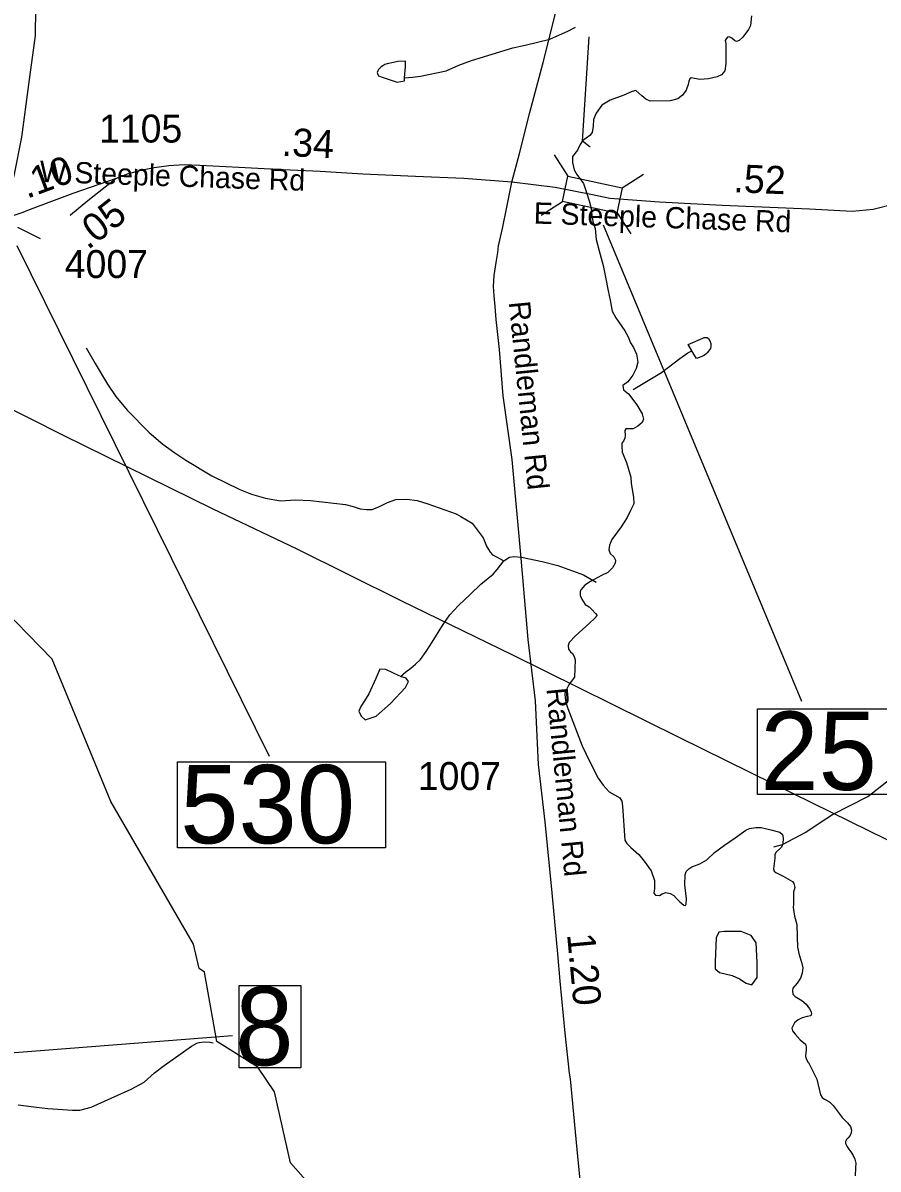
# Model space of a CAD drawing. Extents: x 1662474 to 1856135, y 779280 to 917889.
# Drawn here: x 1757243 to 1761064, y 798611 to 803732 of the extents above; entities that cross this region are included whole.
import ezdxf

# ---------------------------------------------------------------- set-up
doc = ezdxf.new("R2010")
doc.units = 0
for name, color, linetype in [('Exist Hydrographic Creek Single Shore', 7, 'Continuous'), ('Exist Hydrographic Misc Water Feature', 7, 'Continuous'), ('Exist Hydrographic Pond Under 1500 Sq Ft', 7, 'Continuous'), ('Exist Road Primary Interstate Divided Center Attributed', 7, 'Continuous'), ('Exist Road Primary US Structure Standard Bridge Number Label', 7, 'Continuous'), ('Exist Road Secondary Mileage Hundredths English Label', 7, 'Continuous'), ('Exist Road Secondary Mileage Tenths English Label', 7, 'Continuous'), ('Exist Road Secondary Structure Standard Bridge CELL', 7, 'Continuous'), ('Exist Road Secondary Structure Standard Bridge Number Label', 7, 'Continuous'), ('Exist Road Secondary Type 51 Attributed', 7, 'Continuous'), ('Exist Road Secondary Type 51 Label', 7, 'Continuous'), ('Exist Road Secondary Type 51 Number Label', 7, 'Continuous'), ('Exist Utilities Electrical Transmission Line', 7, 'Continuous')]:
    doc.layers.add(name, color=color, linetype=linetype)

msp = doc.modelspace()

# ---------------------------------------------------------------- linework, layer by layer
at = {"layer": 'Exist Hydrographic Creek Single Shore'}
for points in [[(1760498.5, 803764.2), (1760494.1, 803720.9), (1760484.9, 803701.8), (1760459.2, 803668.4), (1760443.1, 803652.9), (1760431.4, 803648.4), (1760422.1, 803652.7), (1760410.1, 803663.7), (1760399.1, 803668.9), (1760391.2, 803667.9), (1760385.1, 803661.1), (1760380.5, 803652.7), (1760383.4, 803639.8), (1760383.9, 803550.1), (1760379.9, 803518), (1760364.1, 803499.4), (1760345.5, 803491.5), (1760306.8, 803482.1), (1760267.1, 803479.4), (1760228.8, 803486.8), (1760222.2, 803482.1), (1760218.8, 803471.6), (1760215.6, 803457.1), (1760206.5, 803431.7), (1760190.4, 803408.6), (1760169.8, 803392.6), (1760135.6, 803383.1), (1760045.9, 803382.1), (1760026.4, 803390.4), (1760008.2, 803405.9), (1759981.2, 803429.6), (1759965.8, 803425.6), (1759928.5, 803408.3), (1759866.5, 803387.1), (1759830.1, 803363.9), (1759804.4, 803328), (1759792.5, 803299.6), (1759791.2, 803270.5), (1759786, 803242.2), (1759776, 803228.8), (1759744, 803205.4), (1759732.4, 803188.6), (1759721.1, 803163.7), (1759699.1, 803134.8), (1759699.4, 803108.8), (1759705.6, 803075), (1759718.2, 803054.8), (1759748.1, 803013.8), (1759761.6, 802973.7), (1759773.9, 802937.2), (1759782, 802902.6), (1759784.6, 802872.6), (1759790.1, 802844.2), (1759800.4, 802813.6), (1759805.1, 802763.7), (1759818.2, 802713.6), (1759836.1, 802648.2), (1759846.6, 802595.2), (1759858.1, 802534.3), (1759867.1, 802492.6), (1759876.2, 802443.8), (1759891.8, 802413.6), (1759933, 802356.4), (1759948.1, 802329.6), (1759958.1, 802301.8), (1759971.2, 802281), (1759984.6, 802251.9), (1759990.1, 802215.4), (1759983.9, 802187.1), (1759968.6, 802157.7), (1759945.5, 802128.2), (1759923.8, 802111.5), (1759927.1, 802092.8), (1759949, 802075.2), (1759986.5, 802024.9), (1760010.4, 801985.5), (1760015.9, 801961.1), (1760009.4, 801945.9), (1759991.2, 801930.6), (1759970, 801918.8), (1759937.6, 801918.8)], [(1759937.6, 801918.8), (1759932.8, 801910.7), (1759934.5, 801888.1), (1759933.2, 801876.6), (1759927.1, 801862.4), (1759918.5, 801853.5), (1759918.8, 801838.8), (1759919.9, 801814.4), (1759940.2, 801767.6), (1759958.6, 801701.5), (1759960.8, 801673.2), (1759971.2, 801612.6), (1759972.4, 801583.4), (1759957.4, 801553.8), (1759942.4, 801521.4), (1759915.9, 801480.5), (1759875, 801423.1), (1759864.5, 801398.4), (1759861, 801377.6), (1759866.5, 801361.4), (1759884.1, 801345.9), (1759891.5, 801331.9), (1759889.6, 801317.8), (1759877.6, 801296.8), (1759856.6, 801276.1), (1759828.8, 801262.1), (1759778.6, 801236.4), (1759753.4, 801218.9), (1759735.4, 801198.9), (1759732.4, 801190.5), (1759733, 801173.4), (1759740.6, 801156.6), (1759756, 801133.6), (1759772.9, 801122.5), (1759785.2, 801111), (1759801.8, 801092.9), (1759808.2, 801083.7), (1759796.8, 801071.1), (1759775.2, 801050.1), (1759712.5, 800993.6), (1759683.1, 800962.7), (1759680, 800949.6), (1759681.5, 800933.6), (1759689.4, 800921.8), (1759699.4, 800914.1), (1759706.1, 800901.2), (1759710.6, 800885.5), (1759707, 800808.6), (1759696.8, 800795.2), (1759681.8, 800774.2), (1759671.2, 800753.5), (1759665.2, 800735.4), (1759665.8, 800713.3), (1759669.8, 800690.8), (1759677.6, 800667.9), (1759741.6, 800502.1), (1759778.1, 800427.2), (1759813.5, 800356.7), (1759835.6, 800325.4), (1759863.1, 800295.8), (1759910.9, 800269.5), (1759919.2, 800254.3), (1759922.2, 800232.2), (1759931.9, 800080), (1759941.1, 800065.1), (1759959.8, 800046.9), (1759994.4, 800016.5), (1760019, 799985.8), (1760049.8, 799943.2), (1760065, 799900), (1760065, 799864.8), (1760062.6, 799843.8), (1760069.8, 799833.8), (1760086.8, 799832.8), (1760098.9, 799840.6), (1760116.4, 799845.9), (1760135.6, 799842.5), (1760150.8, 799833.3), (1760164.1, 799819.7), (1760178.9, 799804.2), (1760196, 799789.2), (1760203, 799787.6), (1760206.1, 799795), (1760208.2, 799818.4), (1760200.9, 799880.6), (1760202.2, 799924.9), (1760206.1, 799940.1), (1760217.8, 799952.4), (1760232.6, 799960.9), (1760267.4, 799974.2), (1760299.4, 799992.9), (1760333.8, 800025.4), (1760378.1, 800057.2), (1760425.4, 800090.5), (1760473.1, 800125.4), (1760489.1, 800132), (1760517.2, 800136.7), (1760542.1, 800136.2), (1760567.6, 800130.9), (1760584.4, 800125.9)], [(1760584.4, 800125.9), (1760625.4, 800115.4), (1760636.6, 800106), (1760640.5, 800089.2), (1760637.9, 800063.8), (1760633.2, 800048.8), (1760608.2, 800027.2), (1760602.2, 800016), (1760602.2, 799999.7), (1760597, 799951.9), (1760599.6, 799941.7), (1760607.5, 799935.1), (1760639.2, 799918.9), (1760681.5, 799895.2), (1760687.5, 799886.1), (1760691.5, 799868.2), (1760686.2, 799847.2), (1760685.4, 799793.9), (1760685.1, 799779), (1760690.1, 799741.2), (1760700.6, 799702.9), (1760702, 799647.8), (1760704.6, 799601.6), (1760711.1, 799567.4), (1760721.4, 799534.6), (1760727.1, 799509.4), (1760725.1, 799485.8), (1760717.2, 799463.2), (1760702, 799440.7), (1760682.5, 799419.4), (1760681, 799407.9), (1760682.8, 799392.1), (1760692.8, 799381.4), (1760723.8, 799364), (1760742.9, 799347.2), (1760758.1, 799327), (1760764.8, 799312.9), (1760766.5, 799303.7), (1760763.9, 799295), (1760747.4, 799291.9), (1760724.2, 799286.6), (1760706.8, 799276.9), (1760690.1, 799264), (1760684.1, 799252.8), (1760678.9, 799240.7), (1760681, 799228.3), (1760693.2, 799213.4), (1760715.9, 799187.6), (1760739, 799168.5), (1760743.1, 799157.2), (1760742.1, 799142.8), (1760739, 799116), (1760741.9, 799105.5), (1760751.6, 799087.1), (1760752.9, 799086.6), (1760780.5, 799033.1), (1760791, 799011.8), (1760795.4, 798993.7), (1760807, 798942.5), (1760814, 798930.9), (1760824, 798923.6), (1760839.5, 798915.8), (1760848.4, 798910.2), (1760863.1, 798895.2), (1760876.8, 798876.9), (1760903.2, 798840.9), (1760927.6, 798816.8), (1760940.8, 798800.2), (1760945.5, 798784.2), (1760943.8, 798771.9), (1760939, 798760.6), (1760929.5, 798748.8), (1760922.4, 798742.5), (1760919, 798733.6), (1760917.8, 798725.2), (1760924.2, 798712.3), (1760933.8, 798700), (1760942.9, 798688.2), (1760953.4, 798671.6), (1760960, 798654.9), (1760963.9, 798637), (1760962.9, 798616.2), (1760962.1, 798579.8)]]:
    msp.add_lwpolyline(points, dxfattribs=at)
at = {"layer": 'Exist Hydrographic Misc Water Feature'}
for points in [[(1758948.3, 803487.1), (1758984.3, 803488.7), (1759020.2, 803494.4), (1759134.4, 803517.6), (1759190.8, 803543), (1759247, 803564.6), (1759431.4, 803621.1), (1759487.5, 803632.7), (1759597.9, 803659.8), (1759680.1, 803697.1), (1759712.3, 803712.9)], [(1759777.1, 803177.2), (1759744.1, 803204.1), (1759773, 803669.7)], [(1757526, 802280.4), (1757565.4, 802210), (1757620.5, 802117.6), (1757658.3, 802063.3), (1757709.5, 802000.8), (1757806.9, 801902), (1757868.4, 801849.5), (1757922.2, 801811), (1757971.8, 801778.6), (1758087.4, 801707.6), (1758212.9, 801646.6), (1758264.8, 801626.2), (1758326.7, 801607.6), (1758394.6, 801597.1), (1758460.6, 801600.6), (1758528.7, 801598), (1758684.6, 801580.7), (1758718.4, 801570.4), (1758750.4, 801560.2), (1758778.3, 801557.9), (1758804.3, 801557.7), (1758836.5, 801571.5), (1758872.6, 801589.2), (1758908.7, 801602.9), (1758958.7, 801604.4), (1759004.8, 801598.1), (1759052.6, 801583.7), (1759178.3, 801538.6), (1759200.1, 801526.4), (1759249.9, 801496), (1759299.5, 801431.6), (1759315.1, 801393.5), (1759323.1, 801379.4), (1759330.9, 801367.4), (1759340.7, 801355.2), (1759356.7, 801347.1), (1759392.6, 801328.9)], [(1759969.7, 802093.8), (1760095.7, 802169.2), (1760178.2, 802232.6), (1760214.5, 802258.3), (1760232.5, 802266.2)], [(1761258.2, 797829.9), (1761108.1, 797832.9), (1760967, 797924.3), (1760851.1, 797949.7), (1760628, 798203.7), (1760553, 798244.6), (1760403.1, 798237.9), (1760136.1, 798125.1), (1759969, 798115.4), (1759394, 798212.4), (1758529.9, 798535.3), (1758439.1, 798638.9), (1758366.9, 798955.5), (1758293.1, 799065.3), (1758110, 799180.6), (1758055, 799490.2), (1758030, 799507.1), (1758006, 799616), (1757635.9, 800253.6), (1757374.1, 800889.2), (1757051.9, 801217.4), (1756828, 801333.5), (1756462, 801419.8), (1756278.9, 801538.4)], [(1758930.4, 800812.2), (1758954.4, 800832.3), (1758976.6, 800848.1), (1758996.6, 800866), (1759019, 800887.8), (1759045.2, 800923.5), (1759071.5, 800965.4), (1759118.2, 801039), (1759150.4, 801086.7), (1759189, 801128.4), (1759241.3, 801178), (1759289.7, 801223.6), (1759344.2, 801269.2), (1759362.3, 801289), (1759392.6, 801328.9)], [(1759392.6, 801328.9), (1759416.8, 801344.6), (1759436.7, 801348.4), (1759470.7, 801344.2), (1759562.6, 801325.4), (1759632.5, 801306.9), (1759748.2, 801265.9), (1759803.9, 801233.4)], [(1760598.5, 800050.6), (1760636.7, 800060.3), (1760741, 800115.5), (1760805.4, 800159), (1760859.7, 800194.5), (1761018.3, 800275.2), (1761143.1, 800374.2), (1761212, 800459.7), (1761264.5, 800525.2), (1761286.7, 800549.1)], [(1757222.1, 798898), (1757303.9, 798887.3), (1757354, 798881), (1757464.1, 798874), (1757497.9, 798873.7), (1757548.2, 798887.3), (1757726.8, 798967.9), (1757785.2, 798999.4), (1757831.3, 799041.1), (1757873.8, 799072.7), (1757996.4, 799159.7), (1758020.6, 799173.5), (1758030.6, 799175.5), (1758056.7, 799179.2), (1758078.6, 799177.1), (1758092.6, 799175)]]:
    msp.add_lwpolyline(points, dxfattribs=at)
at = {"layer": 'Exist Hydrographic Pond Under 1500 Sq Ft'}
for points in [[(1758948.3, 803487.1), (1758952.6, 803535), (1758952.8, 803561), (1758918.7, 803559.3), (1758898.8, 803555.5), (1758870.7, 803549.6), (1758860.7, 803545.8), (1758850.6, 803539.9), (1758844.5, 803535.9), (1758838.6, 803530), (1758832.6, 803524), (1758828.5, 803518), (1758826.5, 803510), (1758828.3, 803502), (1758832.2, 803496), (1758848.2, 803489.9), (1758916.1, 803467.3), (1758948.3, 803473.1), (1758948.3, 803487.1)], [(1760232.5, 802266.2), (1760214.9, 802294.3), (1760281.1, 802323.8), (1760287, 802325.7), (1760295, 802325.7), (1760301, 802325.6), (1760306.9, 802321.6), (1760312.9, 802311.5), (1760316.8, 802299.5), (1760316.8, 802285.5), (1760314.7, 802277.5), (1760310.6, 802271.5), (1760306.5, 802265.6), (1760300.4, 802257.6), (1760294.4, 802251.7), (1760284.4, 802243.8), (1760252.4, 802232), (1760240.5, 802252.1), (1760232.5, 802266.2)], [(1758927.6, 800813), (1758864.6, 800842.4), (1758838, 800843.8), (1758819.8, 800803.2), (1758789, 800734.7), (1758769.4, 800702.5), (1758752.7, 800677.4), (1758744.3, 800656.4), (1758754.1, 800634), (1758772.2, 800617.2), (1758821.2, 800634), (1758885.6, 800691.3), (1758952.7, 800762.7), (1758966.7, 800789.2), (1758955.5, 800804.6), (1758930.4, 800812.2)], [(1760524.2, 799532.9), (1760519.2, 799622.1), (1760496.9, 799654.3), (1760452.3, 799671.7), (1760377.9, 799671.7), (1760353.1, 799669.2), (1760340.8, 799644.4), (1760335.8, 799537.9), (1760335.8, 799505.7), (1760355.6, 799488.4), (1760412.6, 799476), (1760444.9, 799461.1), (1760474.6, 799441.3), (1760499.4, 799433.8), (1760524.2, 799466.1), (1760524.2, 799532.9)]]:
    msp.add_lwpolyline(points, dxfattribs=at)
at = {"layer": 'Exist Road Primary Interstate Divided Center Attributed'}
msp.add_lwpolyline([(1757158.1, 802856), (1757167.5, 802899.3), (1757204.4, 803048.1), (1757237.9, 803221.9), (1757269.6, 803457.1), (1757299, 803675.7), (1757301.4, 803795.9), (1757316.2, 804041.4), (1757305.3, 804519.2), (1757293, 804795.6), (1757268.5, 805239.2), (1757246.2, 805729.6), (1757215, 806358.1), (1757162.1, 807447), (1757148.7, 807752.4)], dxfattribs=at)
at = {"layer": 'Exist Road Primary US Structure Standard Bridge Number Label'}
msp.add_line((1755899.5, 799027.8), (1758179.7, 799208.1), dxfattribs=at)
msp.add_lwpolyline([(1758209.3, 799430.9), (1758485, 799430.9), (1758485, 799062.7), (1758209.3, 799062.7)], close=True, dxfattribs=at)
at = {"layer": 'Exist Road Secondary Structure Standard Bridge CELL'}
for p, q in [((1759616.8, 803142), (1759678.3, 803047)), ((1759920.7, 802994.8), (1760015.6, 803056.4)), ((1759559.3, 802872.2), (1759654.2, 802933.8)), ((1759897.1, 802884.1), (1759958.7, 802789.2)), ((1757218.9, 802819.2), (1757320.4, 802769.2))]:
    msp.add_line(p, q, dxfattribs=at)
msp.add_lwpolyline([(1759678.3, 803047), (1759920.8, 802995.4), (1759896.7, 802882.1), (1759654.2, 802933.8)], close=True, dxfattribs=at)
at = {"layer": 'Exist Road Secondary Structure Standard Bridge Number Label'}
for p, q in [((1759835.1, 802830.2), (1760721.2, 800701.2)), ((1757216.6, 802737.3), (1758343.8, 800455.8))]:
    msp.add_line(p, q, dxfattribs=at)
for points in [[(1760525.4, 800667.2), (1761169.5, 800667.2), (1761169.5, 800284.9), (1760525.4, 800284.9)], [(1757933.6, 800430.6), (1758862.6, 800430.6), (1758862.6, 800046.4), (1757933.6, 800046.4)]]:
    msp.add_lwpolyline(points, close=True, dxfattribs=at)
at = {"layer": 'Exist Road Secondary Type 51 Attributed'}
for points in [[(1759427.4, 803020.2), (1759461.9, 803147.9), (1759508.3, 803331.7), (1759567, 803555.7), (1759631.6, 803809.4), (1759664.2, 803927.6), (1759722.8, 804163.4), (1759789.6, 804397.3), (1759850, 804623.2), (1759919.1, 804890.6), (1759973.7, 805102.9), (1759985.6, 805142.7), (1760014.1, 805250.7), (1760035.5, 805331.3)], [(1762061.4, 803295.5), (1761988.6, 803292.4), (1761870.2, 803283.3), (1761712.4, 803268.2), (1761618.4, 803253), (1761551.6, 803231.8), (1761484.8, 803201.4), (1761433.2, 803165), (1761375.6, 803098.3), (1761287.6, 803007.3), (1761217.8, 802958.8), (1761135.8, 802922.4), (1761041.7, 802898.2), (1760947.7, 802889.1), (1760756.9, 802899.1), (1760367.8, 802915.3), (1760086.7, 802931.5), (1759865.1, 802947.7), (1759788.6, 802963)], [(1759427.4, 803020.2), (1759213.4, 803037.1), (1758997.3, 803045.4), (1758761.5, 803056.5), (1758571.7, 803067.2), (1758405.5, 803075.8), (1758207.8, 803086.4), (1758033.7, 803095.2), (1757963.8, 803097.3), (1757895.8, 803093.4), (1757829.9, 803084), (1757770, 803072), (1757709.6, 803056.2), (1757659.6, 803036.2)], [(1757659.6, 803036.2), (1757465.6, 802968.9), (1757263.5, 802893.6), (1757242.8, 802885.2), (1757158.1, 802856)], [(1757659.6, 803036.2), (1757533.5, 802937), (1757455.4, 802873), (1757453.5, 802871.2)], [(1759739.5, 798501.8), (1759720.2, 798697.8), (1759689.2, 799013.8), (1759685.1, 799039.9), (1759665.8, 799218.1), (1759644.3, 799450.3), (1759633, 799572.3), (1759607.6, 799844.6), (1759576.7, 800162.6), (1759547.5, 800418.9), (1759532.7, 800703.5), (1759500.8, 800976.3), (1759468.9, 801340.3), (1759428.5, 801781.3), (1759389.1, 802065.9), (1759373.1, 802273.2), (1759357.9, 802406.3), (1759352.5, 802464.7), (1759348.6, 802512.9), (1759345.5, 802554.6), (1759349.3, 802603), (1759357, 802660.6), (1759365.1, 802706.6), (1759367.5, 802736.5), (1759385.7, 802812.6), (1759405, 802908.7), (1759427.4, 803020.2)], [(1759788.6, 802963), (1759621.9, 802996.3), (1759427.4, 803020.2)]]:
    msp.add_lwpolyline(points, dxfattribs=at)
at = {"layer": 'Exist Utilities Electrical Transmission Line'}
msp.add_lwpolyline([(1764038.5, 799189.2), (1763532.2, 799228.4), (1763012.1, 799269.5), (1762752.2, 799288.2), (1762701.9, 799302.1), (1762642, 799325.6), (1762182.8, 799550.9), (1761825.7, 799729.2), (1761436.7, 799919.3), (1761025.6, 800121), (1760598.6, 800330.9), (1760175.5, 800538.4), (1759429.4, 800908.4), (1758936, 801147.9), (1758464.9, 801381.3), (1758094, 801559.5), (1757422.3, 801890), (1756981.1, 802111.6)], dxfattribs=at)

# ---------------------------------------------------------------- texts
at = {"layer": 'Exist Road Primary US Structure Standard Bridge Number Label'}
msp.add_text('8', height=350, dxfattribs=at).set_placement((1758191.8, 799074.5))
at = {"layer": 'Exist Road Secondary Mileage Hundredths English Label'}
for s, rotation, p in [('.34', 357.0371, (1758397.8, 803138.8)), ('.52', 357.6156, (1760416.1, 802975.8))]:
    msp.add_text(s, height=125, rotation=rotation, dxfattribs=at).set_placement(p)
at = {"layer": 'Exist Road Secondary Mileage Tenths English Label'}
for s, rotation, p in [('.10', 20.4344, (1757261.2, 802945.3)), ('.05', 38.1914, (1757533.5, 802715.3)), ('1.20', 275.2914, (1759674.3, 799659.8))]:
    msp.add_text(s, height=125, rotation=rotation, dxfattribs=at).set_placement(p)
at = {"layer": 'Exist Road Secondary Structure Standard Bridge Number Label'}
for s, p in [('25', (1760537.9, 800304.7)), ('530', (1757946.2, 800066.2))]:
    msp.add_text(s, height=350, dxfattribs=at).set_placement(p)
at = {"layer": 'Exist Road Secondary Type 51 Label'}
for s, rotation, p in [('W Steeple Chase Rd', 358.0688, (1757317, 803021.4)), ('E Steeple Chase Rd', 358.0444, (1759524.3, 802835.5)), ('Randleman Rd', 275.786, (1759413.9, 802484.4)), ('Randleman Rd', 275.5143, (1759582.1, 800757.3))]:
    msp.add_text(s, height=95, rotation=rotation, dxfattribs=at).set_placement(p)
at = {"layer": 'Exist Road Secondary Type 51 Number Label'}
for s, p in [('1105', (1757583.2, 803197.3)), ('4007', (1757430.3, 802591.9)), ('1007', (1759007.5, 800304.3))]:
    msp.add_text(s, height=125, dxfattribs=at).set_placement(p)

doc.saveas('drawing.dxf')
